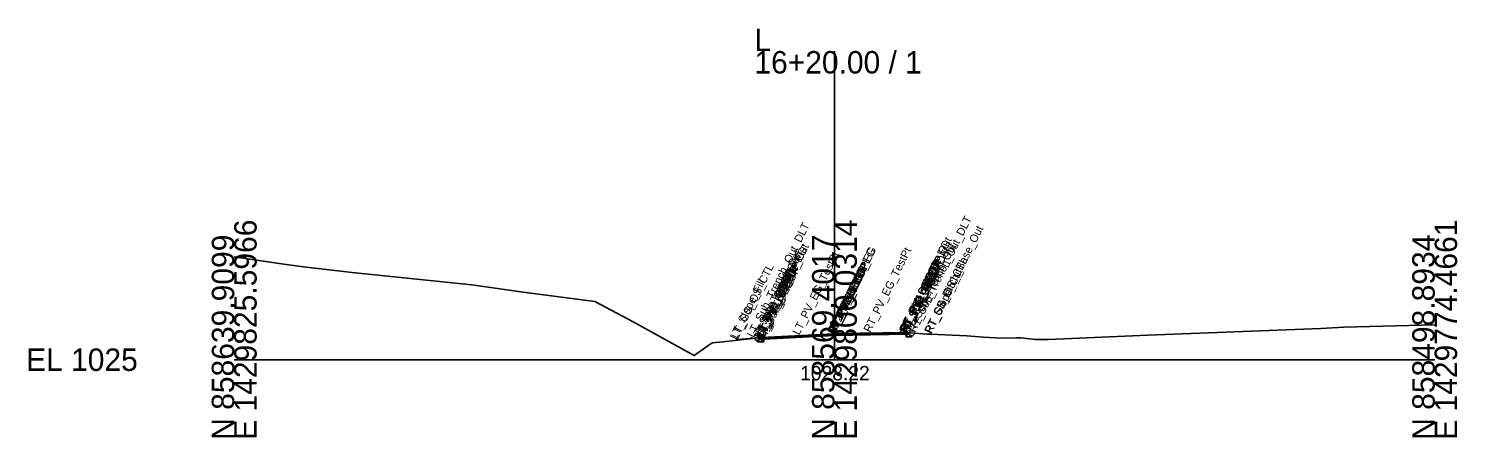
# Model space of a CAD drawing. Extents: x -26 to 2303, y -10 to 19558.
# Drawn here: x 2124.3 to 2302.8, y 11990.3 to 12041.3 of the extents above; entities that cross this region are included whole.
import ezdxf

# ---------------------------------------------------------------- set-up
doc = ezdxf.new("R2010")
doc.units = 0
for name, color, linetype in [('Default', 7, 'Continuous'), ('Exist CMT Pavement', 7, 'Continuous'), ('Exist Cross Section Cell', 7, 'Continuous'), ('Exist XS Center Line Elevation Label', 7, 'Continuous'), ('Exist XS Ground Line', 7, 'Continuous'), ('Prop CMT Pvmt Course 1', 7, 'Continuous'), ('Prop CMT Pvmt Course 1 Wedge', 7, 'Continuous'), ('Prop CMT Pvmt Course 2', 7, 'Continuous'), ('Prop CMT Pvmt Course 2 Wedge', 7, 'Continuous'), ('Prop CMT Pvmt Surface', 7, 'Continuous'), ('Prop CMT Pvmt Surface Shoulder', 7, 'Continuous'), ('Prop CMT Pvmt Wedge Surface 1', 7, 'Continuous'), ('Prop CMT Pvmt Wedge Surface 2', 7, 'Continuous'), ('Prop CMT Shld Paved Course 1', 7, 'Continuous'), ('Prop CMT Shld Paved Course 2', 7, 'Continuous'), ('Prop CMT Slope Grass', 7, 'Continuous'), ('Prop CMT Subgrade Earthwork', 7, 'Continuous'), ('Prop XS Dump Level', 7, 'Continuous')]:
    doc.layers.add(name, color=color, linetype=linetype)

msp = doc.modelspace()

# ---------------------------------------------------------------- linework, layer by layer
at = {"layer": 'Exist CMT Pavement'}
for points in [[(2225, 12003.22), (2216.19, 12002.77)], [(2216.19, 12002.77), (2220.59, 12002.99)], [(2220.59, 12002.99), (2225, 12003.22)], [(2225, 12003.22), (2233.97, 12003.4)], [(2229.48, 12003.32), (2225, 12003.22)], [(2233.97, 12003.4), (2229.48, 12003.32)]]:
    msp.add_lwpolyline(points, dxfattribs=at)
at = {"layer": 'Exist Cross Section Cell'}
for p, q in [((2225, 12000), (2225, 12038.51)), ((2150, 12000), (2225, 12000)), ((2225, 12000), (2300, 12000))]:
    msp.add_line(p, q, dxfattribs=at)
at = {"layer": 'Exist XS Ground Line'}
msp.add_lwpolyline([(2150, 12012.84), (2155.93, 12011.95), (2158.64, 12011.57), (2164.74, 12010.9), (2179.7, 12009.34), (2186.12, 12008.44), (2195.06, 12007.28), (2199.87, 12004.72), (2207.47, 12000.51), (2209.46, 12001.92), (2209.77, 12002.1), (2211.04, 12002.24), (2215.89, 12002.75), (2219.42, 12002.93), (2224.82, 12003.21), (2228.23, 12003.3), (2233.89, 12003.4), (2236.1, 12003.24), (2241.54, 12002.99), (2243.64, 12002.83), (2245.93, 12002.68), (2247.74, 12002.74), (2248.3, 12002.72), (2250.14, 12002.53), (2251.02, 12002.5), (2251.75, 12002.5), (2264.15, 12003.06), (2285.77, 12003.88), (2288.64, 12004.08), (2300, 12004.35)], dxfattribs=at)
at = {"layer": 'Prop CMT Pvmt Course 1'}
for points in [[(2225, 12003.23), (2215.94, 12002.76)], [(2215.94, 12002.76), (2215.94, 12002.55)], [(2216.19, 12002.65), (2225, 12003.1)], [(2225, 12003.23), (2234.05, 12003.39)], [(2233.97, 12003.26), (2225, 12003.1)], [(2225, 12003.02), (2225, 12003.23)], [(2225, 12003.02), (2225, 12003.23)], [(2225, 12003.1), (2225, 12003.02), (2225, 12003.02)], [(2225, 12003.1), (2225, 12003.02), (2225, 12003.02)], [(2233.97, 12003.18), (2233.97, 12003.26)], [(2234.05, 12003.18), (2233.97, 12003.18)], [(2234.05, 12003.39), (2234.05, 12003.18)], [(2215.94, 12002.55), (2216.19, 12002.56)], [(2216.19, 12002.56), (2216.19, 12002.65)]]:
    msp.add_lwpolyline(points, dxfattribs=at)
at = {"layer": 'Prop CMT Pvmt Course 1 Wedge'}
for points in [[(2225, 12003.1), (2216.19, 12002.65)], [(2225, 12003.1), (2233.97, 12003.26)]]:
    msp.add_lwpolyline(points, dxfattribs=at)
at = {"layer": 'Prop CMT Pvmt Course 2'}
for points in [[(2233.97, 12002.85), (2233.97, 12003.18)], [(2233.97, 12003.18), (2234.05, 12003.18)], [(2234.05, 12002.85), (2233.97, 12002.85)], [(2234.05, 12003.18), (2234.05, 12002.85)], [(2216.19, 12002.56), (2215.94, 12002.55)], [(2215.94, 12002.55), (2215.94, 12002.22)], [(2215.94, 12002.22), (2216.19, 12002.23)], [(2216.19, 12002.23), (2216.19, 12002.56)]]:
    msp.add_lwpolyline(points, dxfattribs=at)
at = {"layer": 'Prop CMT Pvmt Course 2 Wedge'}
for points in [[(2225, 12003.02), (2216.19, 12002.56)], [(2225, 12003.02), (2233.97, 12003.18)]]:
    msp.add_lwpolyline(points, dxfattribs=at)
at = {"layer": 'Prop CMT Pvmt Surface'}
for points in [[(2225, 12003.23), (2215.94, 12002.76)], [(2225, 12003.23), (2234.05, 12003.39)]]:
    msp.add_lwpolyline(points, dxfattribs=at)
at = {"layer": 'Prop CMT Pvmt Surface Shoulder'}
for points in [[(2215.94, 12002.76), (2215.94, 12002.76)], [(2234.05, 12003.39), (2234.05, 12003.39)]]:
    msp.add_lwpolyline(points, dxfattribs=at)
at = {"layer": 'Prop CMT Pvmt Wedge Surface 1'}
for points in [[(2215.94, 12002.55), (2215.94, 12002.76)], [(2225, 12003.1), (2216.19, 12002.65)], [(2225, 12003.1), (2233.97, 12003.26)], [(2233.97, 12003.26), (2233.97, 12003.18)], [(2233.97, 12003.18), (2234.05, 12003.18)], [(2234.05, 12003.18), (2234.05, 12003.39)], [(2216.19, 12002.56), (2215.94, 12002.55)], [(2216.19, 12002.65), (2216.19, 12002.56)]]:
    msp.add_lwpolyline(points, dxfattribs=at)
at = {"layer": 'Prop CMT Pvmt Wedge Surface 2'}
for points in [[(2225, 12003.02), (2215.94, 12002.55)], [(2215.94, 12002.55), (2215.94, 12002.76)], [(2225, 12003.02), (2234.05, 12003.18)], [(2234.05, 12003.18), (2234.05, 12003.39)]]:
    msp.add_lwpolyline(points, dxfattribs=at)
at = {"layer": 'Prop CMT Shld Paved Course 1'}
for points in [[(2215.94, 12002.76), (2215.73, 12002.55)], [(2215.94, 12002.76), (2215.94, 12002.76)], [(2215.94, 12002.55), (2215.94, 12002.76)], [(2234.05, 12003.39), (2234.05, 12003.39)], [(2234.05, 12003.39), (2234.27, 12003.18)], [(2234.05, 12003.18), (2234.05, 12003.39)], [(2234.27, 12003.18), (2234.05, 12003.18)], [(2215.73, 12002.55), (2215.94, 12002.55)]]:
    msp.add_lwpolyline(points, dxfattribs=at)
at = {"layer": 'Prop CMT Shld Paved Course 2'}
for points in [[(2234.05, 12003.18), (2234.27, 12003.18)], [(2234.05, 12002.85), (2234.05, 12003.18)], [(2234.61, 12002.84), (2234.05, 12002.85)], [(2234.27, 12003.18), (2234.27, 12003.18)], [(2234.27, 12003.18), (2234.61, 12002.84)], [(2215.73, 12002.55), (2215.39, 12002.21)], [(2215.39, 12002.21), (2215.94, 12002.22)], [(2215.94, 12002.55), (2215.73, 12002.55)], [(2215.73, 12002.55), (2215.73, 12002.55)], [(2215.94, 12002.22), (2215.94, 12002.55)]]:
    msp.add_lwpolyline(points, dxfattribs=at)
at = {"layer": 'Prop CMT Slope Grass'}
for points in [[(2215.94, 12002.76), (2212.94, 12002.52), (2212.75, 12002.42)], [(2234.05, 12003.39), (2237.05, 12003.15)], [(2237.05, 12003.15), (2237.14, 12003.19)], [(2237.05, 12003.15), (2237.05, 12003.15)]]:
    msp.add_lwpolyline(points, dxfattribs=at)
at = {"layer": 'Prop CMT Subgrade Earthwork'}
for points in [[(2216.19, 12002.23), (2216.2, 12002.77)], [(2233.97, 12002.85), (2233.95, 12003.4)], [(2233.97, 12002.85), (2234.05, 12002.85)], [(2234.05, 12002.85), (2234.61, 12002.84)], [(2234.61, 12002.84), (2235.08, 12003.31)], [(2215.39, 12002.21), (2214.92, 12002.68)], [(2215.94, 12002.22), (2215.39, 12002.21)], [(2216.19, 12002.23), (2215.94, 12002.22)]]:
    msp.add_lwpolyline(points, dxfattribs=at)

# ---------------------------------------------------------------- texts
at = {"layer": 'Default'}
msp.add_text('-', height=0.0001, dxfattribs=at).set_placement((2150, 12000))
at = {"layer": 'Exist Cross Section Cell'}
for s, p in [('L', (2215, 12038.51)), ('16+20.00 / 1', (2215, 12035.71)), ('EL 1025', (2124, 11998.6))]:
    msp.add_text(s, height=2.8, dxfattribs=at).set_placement(p)
for s, p in [('E 1429825.5966', (2152.8, 11990)), ('E 1429800.0314', (2227.8, 11990)), ('E 1429774.4661', (2302.8, 11990)), ('N 858639.9099', (2150, 11990)), ('N 858569.4017', (2225, 11990)), ('N 858498.8934', (2300, 11990))]:
    msp.add_text(s, height=2.8, rotation=90, dxfattribs=at).set_placement(p)
at = {"layer": 'Exist XS Center Line Elevation Label'}
msp.add_text('1028.22', height=1.8, dxfattribs=at).set_placement((2220.71, 11997.42))
at = {"layer": 'Prop XS Dump Level'}
for s, p in [('LT_Sub_Trench_Out_DLT', (2214.92, 12002.68)), ('RT_Sub_Trench_Out_DLT', (2235.08, 12003.31)), ('RT_PV_Sub_Tie_Out', (2233.95, 12003.4)), ('RT_SS_Ditch_Base_Out', (2237.05, 12003.15)), ('LT_Sub_Trench_Out', (2215.39, 12002.21)), ('LT_PV_OEEOP_EG', (2216.19, 12002.77)), ('LT_PV_Sub_Tie_Out', (2216.2, 12002.77)), ('LT_PV_EG_TestPt', (2220.59, 12002.99)), ('RT_PV_IEEOP_EG', (2225, 12003.22)), ('LT_PV_IEEOP_EG', (2225, 12003.22)), ('RT_PV_EG_TestPt', (2229.48, 12003.32)), ('RT_PV_OEEOP_EG', (2233.97, 12003.4)), ('RT_PS2_Shelf_Out', (2234.27, 12003.18)), ('RT_Sub_Trench_Out', (2234.61, 12002.84)), ('LT_PS2_Shelf_Out', (2215.73, 12002.55)), ('LT_PV1_OEEOP', (2216.19, 12002.65)), ('LT_PV2_OEEOP', (2216.19, 12002.56)), ('RT_PV1_IEEOP', (2225, 12003.1)), ('RT_PV2_IEEOP', (2225, 12003.02)), ('LT_PV1_IEEOP', (2225, 12003.1)), ('LT_PV2_IEEOP', (2225, 12003.02)), ('RT_PV1_OEEOP', (2233.97, 12003.26)), ('RT_PV2_OEEOP', (2233.97, 12003.18)), ('RT_Sub_OEEOP', (2233.97, 12002.85)), ('RT_PV1_OEOT', (2234.05, 12003.39)), ('RT_PS1_OEOP', (2234.05, 12003.39)), ('RT_PV2_OEOT', (2234.05, 12003.18)), ('RT_Sub_OEOT', (2234.05, 12002.85)), ('RT_PS2_OEOP', (2234.27, 12003.18)), ('RT_GS_OS_CTL', (2237.05, 12003.15)), ('LT_Slope_Fill', (2212.75, 12002.42)), ('LT_GS_OS_CTL', (2212.94, 12002.52)), ('LT_PS2_OEOP', (2215.73, 12002.55)), ('LT_PV1_OEOT', (2215.94, 12002.76)), ('LT_PS1_OEOP', (2215.94, 12002.76)), ('LT_PV2_OEOT', (2215.94, 12002.55)), ('LT_Sub_OEOT', (2215.94, 12002.22)), ('LT_Sub_OEEOP', (2216.19, 12002.23)), ('RT_Slope_Cut', (2237.14, 12003.19)), ('PV1_PGL', (2225, 12003.23)), ('PV2_PGL', (2225, 12003.02))]:
    msp.add_text(s, height=1, rotation=63.5833, dxfattribs=at).set_placement(p)

doc.saveas('drawing.dxf')
